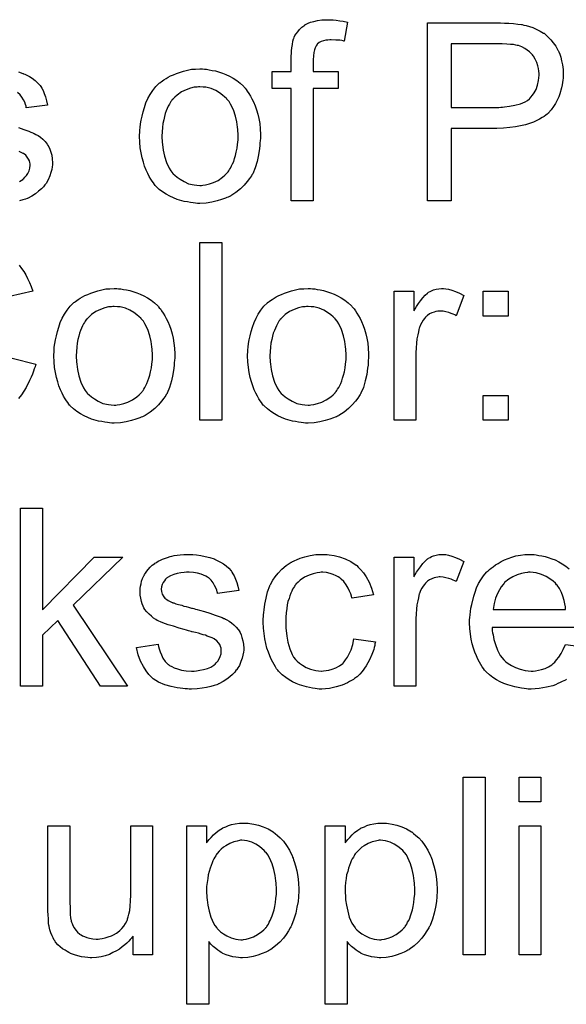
# Model space of a CAD drawing. Extents: x -1.5 to 9, y -3 to 5.
# Tile 304 of 368: x 5.056 to 5.302, y 1.564 to 2.008. Entities that reach past the tile are written whole.
import ezdxf

# ---------------------------------------------------------------- set-up
doc = ezdxf.new("R2010")
doc.units = 0
doc.layers.add('qfn16-30-34-a_mechanical_19', color=1, linetype='CONTINUOUS')

msp = doc.modelspace()

# ---------------------------------------------------------------- linework, layer by layer
at = {"layer": 'qfn16-30-34-a_mechanical_19', "color": 1}
for points in [[(5.196735, 2.007462), (5.198124, 2.007346), (5.199743, 2.007115), (5.201363, 2.006883), (5.203215, 2.006536), (5.20171, 1.997974), (5.201595, 1.997974), (5.201248, 1.99809), (5.200669, 1.998206), (5.199859, 1.998322), (5.198934, 1.998322), (5.198008, 1.998437), (5.195925, 1.998553), (5.195231, 1.998553), (5.194421, 1.998437), (5.193496, 1.998322), (5.192454, 1.99809), (5.191413, 1.997743), (5.190488, 1.99728), (5.189678, 1.996586), (5.189562, 1.99647), (5.189446, 1.996239), (5.189099, 1.995776), (5.188752, 1.994966), (5.188405, 1.994041), (5.188173, 1.992884), (5.187942, 1.99138), (5.187826, 1.989528), (5.187826, 1.984206), (5.199049, 1.984206), (5.199049, 1.97657), (5.187826, 1.97657), (5.187826, 1.926125), (5.177992, 1.926125), (5.177992, 1.97657), (5.169314, 1.97657), (5.169314, 1.984206), (5.177992, 1.984206), (5.177992, 1.990338), (5.177992, 1.990454), (5.177992, 1.99057), (5.177992, 1.991264), (5.178108, 1.992305), (5.178108, 1.993578), (5.178223, 1.994966), (5.178455, 1.99647), (5.178686, 1.997859), (5.179033, 1.999016), (5.179149, 1.999131), (5.179265, 1.99971), (5.179612, 2.000404), (5.18019, 2.001214), (5.180884, 2.00214), (5.181694, 2.003181), (5.182736, 2.004222), (5.184008, 2.005148), (5.184124, 2.005264), (5.184703, 2.005495), (5.185512, 2.005958), (5.186669, 2.00642), (5.188058, 2.006768), (5.189793, 2.00723), (5.19176, 2.007462), (5.194074, 2.007578), (5.195694, 2.007578), (5.196735, 2.007462)], [(5.273792, 2.006073), (5.275758, 2.005958), (5.277841, 2.005842), (5.279808, 2.005611), (5.281543, 2.005379), (5.281775, 2.005379), (5.282585, 2.005148), (5.283626, 2.004916), (5.285014, 2.004569), (5.286519, 2.003991), (5.288138, 2.003297), (5.289874, 2.002487), (5.291378, 2.001561), (5.291609, 2.001445), (5.292072, 2.001098), (5.292766, 2.000404), (5.293692, 1.999594), (5.294733, 1.998553), (5.295775, 1.997165), (5.296931, 1.99566), (5.297857, 1.993925), (5.297973, 1.993694), (5.298204, 1.993115), (5.298667, 1.992074), (5.29913, 1.990685), (5.299477, 1.989065), (5.29994, 1.987214), (5.300171, 1.985132), (5.300287, 1.982933), (5.300287, 1.982818), (5.300287, 1.982471), (5.300287, 1.982008), (5.300171, 1.981198), (5.300055, 1.980388), (5.29994, 1.979347), (5.299708, 1.97819), (5.299477, 1.976917), (5.298667, 1.974256), (5.298204, 1.972868), (5.29751, 1.971363), (5.2967, 1.969859), (5.29589, 1.968471), (5.294849, 1.967082), (5.293692, 1.965694), (5.293576, 1.965578), (5.293345, 1.965347), (5.292998, 1.965), (5.292419, 1.964653), (5.291725, 1.964074), (5.290799, 1.963496), (5.289642, 1.962802), (5.28837, 1.962223), (5.286866, 1.961529), (5.28513, 1.960835), (5.283279, 1.960256), (5.281081, 1.959793), (5.278767, 1.959331), (5.276221, 1.958984), (5.273329, 1.958752), (5.27032, 1.958636), (5.249842, 1.958636), (5.249842, 1.926125), (5.239197, 1.926125), (5.239197, 2.006189), (5.272056, 2.006189), (5.273792, 2.006073)], [(5.27275, 1.996702), (5.249842, 1.996702), (5.249842, 1.968124), (5.271362, 1.968124), (5.272172, 1.968239), (5.272982, 1.968239), (5.273907, 1.968355), (5.276105, 1.968587), (5.278535, 1.969049), (5.280965, 1.969744), (5.283163, 1.970669), (5.284204, 1.971248), (5.285014, 1.971942), (5.285246, 1.972173), (5.285709, 1.972636), (5.286403, 1.973562), (5.287213, 1.974719), (5.288023, 1.976223), (5.288717, 1.978074), (5.28918, 1.980157), (5.289411, 1.982586), (5.289411, 1.982702), (5.289411, 1.982818), (5.289411, 1.983396), (5.289295, 1.984438), (5.289064, 1.985594), (5.288833, 1.986867), (5.28837, 1.988371), (5.287676, 1.98976), (5.286866, 1.991148), (5.28675, 1.991264), (5.286403, 1.991727), (5.285824, 1.992305), (5.28513, 1.993115), (5.284089, 1.993925), (5.282932, 1.994619), (5.281659, 1.995313), (5.280155, 1.995892), (5.280039, 1.995892), (5.279577, 1.996007), (5.278882, 1.996123), (5.277957, 1.996355), (5.276568, 1.99647), (5.274833, 1.996586), (5.27275, 1.996702)], [(5.138885, 1.985363), (5.139927, 1.985247), (5.141084, 1.985016), (5.142356, 1.984785), (5.14386, 1.984553), (5.146984, 1.983512), (5.148604, 1.982933), (5.150224, 1.982123), (5.151844, 1.981314), (5.153463, 1.980157), (5.154968, 1.979), (5.156472, 1.977611), (5.156587, 1.977495), (5.156819, 1.977264), (5.157166, 1.976801), (5.157629, 1.976223), (5.158207, 1.975413), (5.158901, 1.974372), (5.159596, 1.973215), (5.16029, 1.971942), (5.160984, 1.970553), (5.161678, 1.968818), (5.162372, 1.967082), (5.162951, 1.965116), (5.163414, 1.963033), (5.163761, 1.960835), (5.163992, 1.958521), (5.164108, 1.955975), (5.164108, 1.95586), (5.164108, 1.955513), (5.164108, 1.954934), (5.164108, 1.954124), (5.163992, 1.953198), (5.163877, 1.952042), (5.163877, 1.950884), (5.163645, 1.949612), (5.163298, 1.946719), (5.162604, 1.943827), (5.161794, 1.940934), (5.160637, 1.938273), (5.160637, 1.938158), (5.160521, 1.938042), (5.16029, 1.937695), (5.160058, 1.937232), (5.159248, 1.936075), (5.158207, 1.934687), (5.156819, 1.933067), (5.155083, 1.931447), (5.153116, 1.929827), (5.150802, 1.928323), (5.150687, 1.928323), (5.150571, 1.928207), (5.150224, 1.927976), (5.149645, 1.927745), (5.149067, 1.927513), (5.148373, 1.927282), (5.146637, 1.926588), (5.14467, 1.926009), (5.142241, 1.92543), (5.139695, 1.924968), (5.136918, 1.924852), (5.135761, 1.924852), (5.134836, 1.924968), (5.133794, 1.925083), (5.132637, 1.925315), (5.131249, 1.925546), (5.129861, 1.925778), (5.126737, 1.926703), (5.125001, 1.927397), (5.123382, 1.928092), (5.121762, 1.929017), (5.120142, 1.930059), (5.118638, 1.931216), (5.117134, 1.932604), (5.117018, 1.93272), (5.116787, 1.932951), (5.11644, 1.933414), (5.115977, 1.934108), (5.115398, 1.934918), (5.11482, 1.935843), (5.114126, 1.937001), (5.113431, 1.938389), (5.112737, 1.939893), (5.112043, 1.941629), (5.111464, 1.94348), (5.110886, 1.945447), (5.110423, 1.947645), (5.110076, 1.949959), (5.109845, 1.952504), (5.109729, 1.955165), (5.109729, 1.955397), (5.109729, 1.95586), (5.109845, 1.956669), (5.109845, 1.957826), (5.10996, 1.959099), (5.110192, 1.960719), (5.110423, 1.962339), (5.110886, 1.96419), (5.111349, 1.966041), (5.111927, 1.968008), (5.112621, 1.970091), (5.113547, 1.972058), (5.114473, 1.973909), (5.115745, 1.97576), (5.117018, 1.977495), (5.118638, 1.979), (5.118753, 1.979115), (5.118985, 1.979231), (5.119448, 1.979578), (5.120026, 1.980041), (5.12072, 1.980504), (5.121646, 1.981082), (5.122572, 1.981661), (5.123729, 1.982239), (5.125001, 1.982818), (5.12639, 1.983396), (5.129514, 1.984438), (5.1331, 1.985247), (5.134952, 1.985363), (5.136918, 1.985479), (5.138075, 1.985479), (5.138885, 1.985363)], [(5.05535, 1.98409), (5.057317, 1.983396), (5.057432, 1.983396), (5.057548, 1.98328), (5.058127, 1.983049), (5.059052, 1.982586), (5.060209, 1.982008), (5.061482, 1.981198), (5.062755, 1.980272), (5.063912, 1.979231), (5.064953, 1.978074), (5.065069, 1.977958), (5.0653, 1.977495), (5.065763, 1.976686), (5.066341, 1.97576), (5.06692, 1.974371), (5.067498, 1.972867), (5.067961, 1.971132), (5.068424, 1.969165), (5.058821, 1.967892), (5.058821, 1.968124), (5.058705, 1.968586), (5.058474, 1.969396), (5.058127, 1.970438), (5.057548, 1.971479), (5.056854, 1.972636), (5.056044, 1.973793), (5.054887, 1.974834)], [(5.136918, 1.97738), (5.136224, 1.97738), (5.135646, 1.977264), (5.134373, 1.977148), (5.132637, 1.976686), (5.130671, 1.975991), (5.128588, 1.975066), (5.126621, 1.973677), (5.12558, 1.972752), (5.124654, 1.971826), (5.124654, 1.97171), (5.124423, 1.971595), (5.124191, 1.971248), (5.123844, 1.970785), (5.123497, 1.970206), (5.12315, 1.969512), (5.122687, 1.968587), (5.122225, 1.967661), (5.121762, 1.966504), (5.121299, 1.965347), (5.120952, 1.963959), (5.120605, 1.962455), (5.120258, 1.960835), (5.120026, 1.959099), (5.11991, 1.957132), (5.119795, 1.955165), (5.119795, 1.95505), (5.119795, 1.954703), (5.119795, 1.954124), (5.11991, 1.953314), (5.11991, 1.952389), (5.120026, 1.951347), (5.120373, 1.948918), (5.120952, 1.946141), (5.121877, 1.943364), (5.123034, 1.940703), (5.123844, 1.939546), (5.124654, 1.938389), (5.12477, 1.938389), (5.124886, 1.938158), (5.12558, 1.937579), (5.126621, 1.936653), (5.12801, 1.935728), (5.129745, 1.934687), (5.131828, 1.933761), (5.134257, 1.933182), (5.13553, 1.933067), (5.136918, 1.932951), (5.137613, 1.932951), (5.138191, 1.933067), (5.139464, 1.933298), (5.141199, 1.933645), (5.143051, 1.934339), (5.145133, 1.935265), (5.1471, 1.936653), (5.148141, 1.937579), (5.149067, 1.938505), (5.149183, 1.93862), (5.149298, 1.938736), (5.14953, 1.939083), (5.149877, 1.939546), (5.150224, 1.940124), (5.150687, 1.940819), (5.15115, 1.941744), (5.151612, 1.94267), (5.152075, 1.943827), (5.152422, 1.9451), (5.152885, 1.946488), (5.153232, 1.947992), (5.153579, 1.949727), (5.153811, 1.951463), (5.154042, 1.95343), (5.154042, 1.955513), (5.154042, 1.955628), (5.154042, 1.955975), (5.154042, 1.956554), (5.153926, 1.957248), (5.153926, 1.958174), (5.153811, 1.959215), (5.153463, 1.961645), (5.152885, 1.96419), (5.151959, 1.966967), (5.150687, 1.969512), (5.149993, 1.970785), (5.149067, 1.971826), (5.149067, 1.971942), (5.148836, 1.972058), (5.148141, 1.972752), (5.1471, 1.973562), (5.145712, 1.974603), (5.143976, 1.975644), (5.141894, 1.97657), (5.139579, 1.977148), (5.138307, 1.977264), (5.136918, 1.97738)], [(5.05535, 1.958983), (5.05778, 1.958174), (5.059978, 1.957364), (5.060904, 1.957016), (5.061713, 1.956669), (5.061945, 1.956554), (5.062408, 1.956322), (5.063102, 1.955975), (5.064143, 1.955397), (5.065184, 1.954703), (5.066226, 1.953777), (5.067267, 1.952736), (5.068193, 1.951579), (5.068308, 1.951463), (5.06854, 1.951), (5.069002, 1.950306), (5.069465, 1.949265), (5.069812, 1.947992), (5.070275, 1.946603), (5.070507, 1.944984), (5.070622, 1.943132), (5.070622, 1.942901), (5.070622, 1.942323), (5.070507, 1.941397), (5.070275, 1.940124), (5.069928, 1.938736), (5.06935, 1.937232), (5.068655, 1.935496), (5.06773, 1.933877), (5.067614, 1.933645), (5.067151, 1.933182), (5.066573, 1.932372), (5.065647, 1.931447), (5.064374, 1.930406), (5.062986, 1.929248), (5.061366, 1.928207), (5.059399, 1.927166), (5.059284, 1.927166), (5.059168, 1.92705), (5.058474, 1.926819), (5.057317, 1.926472), (5.055813, 1.926009)], [(5.055813, 1.934686), (5.057201, 1.935612), (5.057317, 1.935728), (5.05778, 1.936075), (5.058242, 1.936653), (5.058937, 1.937463), (5.059515, 1.938389), (5.060094, 1.939546), (5.060441, 1.940703), (5.060556, 1.942091), (5.060556, 1.942207), (5.060556, 1.94267), (5.060441, 1.943248), (5.060209, 1.944058), (5.059862, 1.944868), (5.059284, 1.945678), (5.05859, 1.946603), (5.057548, 1.947298), (5.057432, 1.947413), (5.057085, 1.947529), (5.056507, 1.947876), (5.055581, 1.948223)], [(5.146753, 1.827271), (5.136918, 1.827271), (5.136918, 1.907335), (5.146753, 1.907335), (5.146753, 1.827271)], [(5.055697, 1.897038), (5.056623, 1.895649), (5.057664, 1.894261), (5.05859, 1.892757), (5.059399, 1.891021), (5.060325, 1.889286), (5.061019, 1.887435), (5.061713, 1.885352), (5.0513, 1.882922)], [(5.100357, 1.886509), (5.101399, 1.886393), (5.102556, 1.886162), (5.103828, 1.88593), (5.105332, 1.885699), (5.108456, 1.884658), (5.110076, 1.884079), (5.111696, 1.883269), (5.113316, 1.882459), (5.114935, 1.881303), (5.11644, 1.880146), (5.117944, 1.878757), (5.118059, 1.878641), (5.118291, 1.87841), (5.118638, 1.877947), (5.119101, 1.877369), (5.119679, 1.876559), (5.120373, 1.875517), (5.121068, 1.874361), (5.121762, 1.873088), (5.122456, 1.871699), (5.12315, 1.869964), (5.123844, 1.868228), (5.124423, 1.866262), (5.124886, 1.864179), (5.125233, 1.861981), (5.125464, 1.859667), (5.12558, 1.857121), (5.12558, 1.857005), (5.12558, 1.856658), (5.12558, 1.85608), (5.12558, 1.85527), (5.125464, 1.854344), (5.125348, 1.853187), (5.125348, 1.85203), (5.125117, 1.850758), (5.12477, 1.847865), (5.124076, 1.844973), (5.123266, 1.84208), (5.122109, 1.839419), (5.122109, 1.839303), (5.121993, 1.839188), (5.121762, 1.838841), (5.12153, 1.838378), (5.12072, 1.837221), (5.119679, 1.835832), (5.118291, 1.834213), (5.116555, 1.832593), (5.114588, 1.830973), (5.112274, 1.829469), (5.112159, 1.829469), (5.112043, 1.829353), (5.111696, 1.829122), (5.111117, 1.82889), (5.110539, 1.828659), (5.109845, 1.828428), (5.108109, 1.827733), (5.106142, 1.827155), (5.103712, 1.826576), (5.101167, 1.826114), (5.09839, 1.825998), (5.097233, 1.825998), (5.096308, 1.826114), (5.095266, 1.826229), (5.094109, 1.826461), (5.092721, 1.826692), (5.091333, 1.826924), (5.088209, 1.827849), (5.086473, 1.828543), (5.084853, 1.829237), (5.083234, 1.830163), (5.081614, 1.831204), (5.08011, 1.832361), (5.078606, 1.83375), (5.07849, 1.833865), (5.078258, 1.834097), (5.077911, 1.83456), (5.077449, 1.835254), (5.07687, 1.836064), (5.076292, 1.836989), (5.075597, 1.838146), (5.074903, 1.839535), (5.074209, 1.841039), (5.073515, 1.842774), (5.072936, 1.844626), (5.072358, 1.846592), (5.071895, 1.848791), (5.071548, 1.851105), (5.071316, 1.85365), (5.071201, 1.856311), (5.071201, 1.856543), (5.071201, 1.857005), (5.071316, 1.857815), (5.071316, 1.858972), (5.071432, 1.860245), (5.071664, 1.861865), (5.071895, 1.863485), (5.072358, 1.865336), (5.072821, 1.867187), (5.073399, 1.869154), (5.074093, 1.871236), (5.075019, 1.873203), (5.075944, 1.875055), (5.077217, 1.876906), (5.07849, 1.878641), (5.08011, 1.880145), (5.080225, 1.880261), (5.080457, 1.880377), (5.08092, 1.880724), (5.081498, 1.881187), (5.082192, 1.881649), (5.083118, 1.882228), (5.084043, 1.882806), (5.0852, 1.883385), (5.086473, 1.883964), (5.087862, 1.884542), (5.090985, 1.885583), (5.094572, 1.886393), (5.096423, 1.886509), (5.09839, 1.886625), (5.099547, 1.886625), (5.100357, 1.886509)], [(5.187479, 1.886509), (5.188521, 1.886393), (5.189678, 1.886162), (5.19095, 1.88593), (5.192454, 1.885699), (5.195578, 1.884658), (5.197198, 1.884079), (5.198818, 1.883269), (5.200438, 1.882459), (5.202057, 1.881303), (5.203562, 1.880146), (5.205066, 1.878757), (5.205181, 1.878641), (5.205413, 1.87841), (5.20576, 1.877947), (5.206223, 1.877369), (5.206801, 1.876559), (5.207495, 1.875517), (5.20819, 1.874361), (5.208884, 1.873088), (5.209578, 1.871699), (5.210272, 1.869964), (5.210966, 1.868228), (5.211545, 1.866262), (5.212008, 1.864179), (5.212355, 1.861981), (5.212586, 1.859667), (5.212702, 1.857121), (5.212702, 1.857005), (5.212702, 1.856658), (5.212702, 1.85608), (5.212702, 1.85527), (5.212586, 1.854344), (5.212471, 1.853187), (5.212471, 1.85203), (5.212239, 1.850758), (5.211892, 1.847865), (5.211198, 1.844973), (5.210388, 1.84208), (5.209231, 1.839419), (5.209231, 1.839303), (5.209115, 1.839188), (5.208884, 1.838841), (5.208652, 1.838378), (5.207842, 1.837221), (5.206801, 1.835832), (5.205413, 1.834213), (5.203677, 1.832593), (5.20171, 1.830973), (5.199396, 1.829469), (5.199281, 1.829469), (5.199165, 1.829353), (5.198818, 1.829122), (5.198239, 1.82889), (5.197661, 1.828659), (5.196967, 1.828428), (5.195231, 1.827733), (5.193264, 1.827155), (5.190835, 1.826576), (5.188289, 1.826114), (5.185512, 1.825998), (5.184355, 1.825998), (5.18343, 1.826114), (5.182389, 1.826229), (5.181231, 1.826461), (5.179843, 1.826692), (5.178455, 1.826924), (5.175331, 1.827849), (5.173595, 1.828543), (5.171975, 1.829237), (5.170356, 1.830163), (5.168736, 1.831204), (5.167232, 1.832361), (5.165728, 1.83375), (5.165612, 1.833866), (5.165381, 1.834097), (5.165033, 1.83456), (5.164571, 1.835254), (5.163992, 1.836064), (5.163414, 1.836989), (5.16272, 1.838146), (5.162025, 1.839535), (5.161331, 1.841039), (5.160637, 1.842774), (5.160058, 1.844626), (5.15948, 1.846592), (5.159017, 1.848791), (5.15867, 1.851105), (5.158439, 1.85365), (5.158323, 1.856311), (5.158323, 1.856543), (5.158323, 1.857005), (5.158439, 1.857815), (5.158439, 1.858972), (5.158554, 1.860245), (5.158786, 1.861865), (5.159017, 1.863485), (5.15948, 1.865336), (5.159943, 1.867187), (5.160521, 1.869154), (5.161215, 1.871237), (5.162141, 1.873204), (5.163067, 1.875055), (5.164339, 1.876906), (5.165612, 1.878641), (5.167232, 1.880146), (5.167347, 1.880261), (5.167579, 1.880377), (5.168042, 1.880724), (5.16862, 1.881187), (5.169314, 1.88165), (5.17024, 1.882228), (5.171166, 1.882807), (5.172323, 1.883385), (5.173595, 1.883964), (5.174984, 1.884542), (5.178108, 1.885583), (5.181694, 1.886393), (5.183546, 1.886509), (5.185512, 1.886625), (5.186669, 1.886625), (5.187479, 1.886509)], [(5.247412, 1.886509), (5.248685, 1.886278), (5.250189, 1.885815), (5.251809, 1.885236), (5.25366, 1.884426), (5.255627, 1.883385), (5.25204, 1.874361), (5.251924, 1.874476), (5.251461, 1.874708), (5.250767, 1.875055), (5.249842, 1.875402), (5.2488, 1.875749), (5.247528, 1.876096), (5.246255, 1.876327), (5.244982, 1.876443), (5.244404, 1.876443), (5.243825, 1.876327), (5.243015, 1.876212), (5.242205, 1.87598), (5.241164, 1.875633), (5.240123, 1.87517), (5.239197, 1.874476), (5.239082, 1.874361), (5.238734, 1.874129), (5.238387, 1.873666), (5.237809, 1.873088), (5.23723, 1.872278), (5.236652, 1.871352), (5.236073, 1.870311), (5.23561, 1.869038), (5.235495, 1.868807), (5.235379, 1.868113), (5.235148, 1.867071), (5.234801, 1.865683), (5.234453, 1.863947), (5.234222, 1.861981), (5.234106, 1.859898), (5.233991, 1.857584), (5.233991, 1.827271), (5.224156, 1.827271), (5.224156, 1.885352), (5.233065, 1.885352), (5.233065, 1.876559), (5.233181, 1.876675), (5.233644, 1.877484), (5.234222, 1.878526), (5.235148, 1.879798), (5.236073, 1.881071), (5.237115, 1.882459), (5.238156, 1.883617), (5.239197, 1.884542), (5.239313, 1.884658), (5.23966, 1.884889), (5.240354, 1.885236), (5.241048, 1.885583), (5.241974, 1.88593), (5.243131, 1.886278), (5.244288, 1.886509), (5.245561, 1.886625), (5.246371, 1.886625), (5.247412, 1.886509)], [(5.275411, 1.874129), (5.264188, 1.874129), (5.264188, 1.885352), (5.275411, 1.885352), (5.275411, 1.874129)], [(5.09839, 1.878526), (5.097696, 1.878526), (5.097118, 1.87841), (5.095845, 1.878294), (5.094109, 1.877832), (5.092142, 1.877137), (5.09006, 1.876212), (5.088093, 1.874823), (5.087052, 1.873898), (5.086126, 1.872972), (5.086126, 1.872856), (5.085895, 1.872741), (5.085663, 1.872393), (5.085316, 1.871931), (5.084969, 1.871352), (5.084622, 1.870658), (5.084159, 1.869732), (5.083696, 1.868807), (5.083234, 1.86765), (5.082771, 1.866493), (5.082424, 1.865104), (5.082077, 1.8636), (5.08173, 1.86198), (5.081498, 1.860245), (5.081382, 1.858278), (5.081267, 1.856311), (5.081267, 1.856196), (5.081267, 1.855848), (5.081267, 1.85527), (5.081382, 1.85446), (5.081382, 1.853534), (5.081498, 1.852493), (5.081845, 1.850063), (5.082424, 1.847287), (5.083349, 1.84451), (5.084506, 1.841849), (5.085316, 1.840692), (5.086126, 1.839535), (5.086242, 1.839535), (5.086358, 1.839303), (5.087052, 1.838725), (5.088093, 1.837799), (5.089481, 1.836874), (5.091217, 1.835832), (5.0933, 1.834907), (5.095729, 1.834328), (5.097002, 1.834213), (5.09839, 1.834097), (5.099084, 1.834097), (5.099663, 1.834213), (5.100936, 1.834444), (5.102671, 1.834791), (5.104522, 1.835485), (5.106605, 1.836411), (5.108572, 1.837799), (5.109613, 1.838725), (5.110539, 1.83965), (5.110654, 1.839766), (5.11077, 1.839882), (5.111002, 1.840229), (5.111349, 1.840692), (5.111696, 1.84127), (5.112159, 1.841965), (5.112621, 1.84289), (5.113084, 1.843816), (5.113547, 1.844973), (5.113894, 1.846245), (5.114357, 1.847634), (5.114704, 1.849138), (5.115051, 1.850873), (5.115283, 1.852609), (5.115514, 1.854576), (5.115514, 1.856658), (5.115514, 1.856774), (5.115514, 1.857121), (5.115514, 1.8577), (5.115398, 1.858394), (5.115398, 1.85932), (5.115283, 1.860361), (5.114935, 1.862791), (5.114357, 1.865336), (5.113431, 1.868113), (5.112159, 1.870658), (5.111464, 1.871931), (5.110539, 1.872972), (5.110539, 1.873088), (5.110307, 1.873204), (5.109613, 1.873898), (5.108572, 1.874708), (5.107184, 1.875749), (5.105448, 1.87679), (5.103365, 1.877716), (5.101051, 1.878294), (5.099779, 1.87841), (5.09839, 1.878526)], [(5.185512, 1.878526), (5.184818, 1.878526), (5.18424, 1.87841), (5.182967, 1.878294), (5.181231, 1.877832), (5.179265, 1.877137), (5.177182, 1.876212), (5.175215, 1.874823), (5.174174, 1.873898), (5.173248, 1.872972), (5.173248, 1.872856), (5.173017, 1.872741), (5.172785, 1.872394), (5.172438, 1.871931), (5.172091, 1.871352), (5.171744, 1.870658), (5.171281, 1.869733), (5.170819, 1.868807), (5.170356, 1.86765), (5.169893, 1.866493), (5.169546, 1.865104), (5.169199, 1.8636), (5.168852, 1.861981), (5.16862, 1.860245), (5.168505, 1.858278), (5.168389, 1.856311), (5.168389, 1.856196), (5.168389, 1.855849), (5.168389, 1.85527), (5.168505, 1.85446), (5.168505, 1.853534), (5.16862, 1.852493), (5.168967, 1.850063), (5.169546, 1.847287), (5.170471, 1.84451), (5.171628, 1.841849), (5.172438, 1.840692), (5.173248, 1.839535), (5.173364, 1.839535), (5.17348, 1.839303), (5.174174, 1.838725), (5.175215, 1.837799), (5.176604, 1.836874), (5.178339, 1.835832), (5.180422, 1.834907), (5.182851, 1.834328), (5.184124, 1.834213), (5.185512, 1.834097), (5.186207, 1.834097), (5.186785, 1.834213), (5.188058, 1.834444), (5.189793, 1.834791), (5.191645, 1.835485), (5.193727, 1.836411), (5.195694, 1.837799), (5.196735, 1.838725), (5.197661, 1.83965), (5.197777, 1.839766), (5.197892, 1.839882), (5.198124, 1.840229), (5.198471, 1.840692), (5.198818, 1.84127), (5.199281, 1.841965), (5.199743, 1.84289), (5.200206, 1.843816), (5.200669, 1.844973), (5.201016, 1.846245), (5.201479, 1.847634), (5.201826, 1.849138), (5.202173, 1.850873), (5.202405, 1.852609), (5.202636, 1.854576), (5.202636, 1.856658), (5.202636, 1.856774), (5.202636, 1.857121), (5.202636, 1.8577), (5.20252, 1.858394), (5.20252, 1.85932), (5.202405, 1.860361), (5.202057, 1.862791), (5.201479, 1.865336), (5.200553, 1.868113), (5.199281, 1.870658), (5.198587, 1.871931), (5.197661, 1.872972), (5.197661, 1.873088), (5.19743, 1.873204), (5.196735, 1.873898), (5.195694, 1.874708), (5.194306, 1.875749), (5.19257, 1.87679), (5.190488, 1.877716), (5.188173, 1.878294), (5.186901, 1.87841), (5.185512, 1.878526)], [(5.052457, 1.85527), (5.063102, 1.852609), (5.063102, 1.852493), (5.062986, 1.85203), (5.062755, 1.851336), (5.062408, 1.85041), (5.06206, 1.849369), (5.061598, 1.848097), (5.061019, 1.846708), (5.060325, 1.845204), (5.058705, 1.841964), (5.056623, 1.838725), (5.05535, 1.837105)], [(5.275411, 1.827271), (5.264188, 1.827271), (5.264188, 1.838494), (5.275411, 1.838494), (5.275411, 1.827271)], [(5.06611, 1.741953), (5.089366, 1.765672), (5.102208, 1.765672), (5.079878, 1.744036), (5.104407, 1.707591), (5.092258, 1.707591), (5.072936, 1.73721), (5.06611, 1.730615), (5.06611, 1.70759), (5.056275, 1.70759), (5.056275, 1.787655), (5.06611, 1.787655), (5.06611, 1.741953)], [(5.133679, 1.766829), (5.135414, 1.766713), (5.137266, 1.766482), (5.139232, 1.766019), (5.141315, 1.765556), (5.143282, 1.764862), (5.143398, 1.764862), (5.143513, 1.764746), (5.144092, 1.764515), (5.145017, 1.764052), (5.146174, 1.763474), (5.147447, 1.762664), (5.14872, 1.761738), (5.149877, 1.760697), (5.150918, 1.75954), (5.151034, 1.759424), (5.151265, 1.758961), (5.151728, 1.758151), (5.152306, 1.757226), (5.152885, 1.755837), (5.153463, 1.754333), (5.153926, 1.752598), (5.154389, 1.750631), (5.144786, 1.749358), (5.144786, 1.74959), (5.14467, 1.750052), (5.144439, 1.750862), (5.144092, 1.751904), (5.143513, 1.752945), (5.142819, 1.754102), (5.142009, 1.755259), (5.140852, 1.7563), (5.140736, 1.756416), (5.140274, 1.756647), (5.139579, 1.75711), (5.138538, 1.757573), (5.137381, 1.758036), (5.135877, 1.758498), (5.134026, 1.75873), (5.132059, 1.758846), (5.130902, 1.758846), (5.129745, 1.75873), (5.128241, 1.758614), (5.126737, 1.758267), (5.125117, 1.75792), (5.123613, 1.757341), (5.12234, 1.756532), (5.122225, 1.756416), (5.121877, 1.756185), (5.121415, 1.755722), (5.120952, 1.755027), (5.120373, 1.754333), (5.11991, 1.753408), (5.119563, 1.752366), (5.119448, 1.751325), (5.119448, 1.751209), (5.119448, 1.750978), (5.119563, 1.750631), (5.119563, 1.750168), (5.11991, 1.749011), (5.120605, 1.747854), (5.12072, 1.747738), (5.120836, 1.747623), (5.121068, 1.747276), (5.12153, 1.746928), (5.121993, 1.746581), (5.122687, 1.746119), (5.123497, 1.745772), (5.124423, 1.745309), (5.124538, 1.745309), (5.12477, 1.745193), (5.125233, 1.745077), (5.126043, 1.74473), (5.1272, 1.744383), (5.128704, 1.744036), (5.129629, 1.743689), (5.130671, 1.743457), (5.131828, 1.74311), (5.1331, 1.742763), (5.133216, 1.742763), (5.133563, 1.742648), (5.134142, 1.742532), (5.134836, 1.742301), (5.135646, 1.742069), (5.136687, 1.741838), (5.138885, 1.741143), (5.141315, 1.740449), (5.143745, 1.739639), (5.145943, 1.73883), (5.146869, 1.738482), (5.147678, 1.738135), (5.14791, 1.73802), (5.148373, 1.737788), (5.149067, 1.737441), (5.150108, 1.736863), (5.15115, 1.736168), (5.152191, 1.735243), (5.153232, 1.734201), (5.154158, 1.733044), (5.154273, 1.732929), (5.154505, 1.732466), (5.154968, 1.731772), (5.15543, 1.73073), (5.155778, 1.729458), (5.15624, 1.728069), (5.156472, 1.72645), (5.156587, 1.724598), (5.156587, 1.724367), (5.156587, 1.723789), (5.156472, 1.722863), (5.15624, 1.72159), (5.155893, 1.720202), (5.155315, 1.718698), (5.15462, 1.716962), (5.153695, 1.715342), (5.153579, 1.715111), (5.153116, 1.714648), (5.152538, 1.713838), (5.151612, 1.712913), (5.15034, 1.711871), (5.148951, 1.710714), (5.147331, 1.709673), (5.145364, 1.708632), (5.145249, 1.708632), (5.145133, 1.708516), (5.144439, 1.708285), (5.143282, 1.707938), (5.141778, 1.707475), (5.139927, 1.707012), (5.137844, 1.706665), (5.135646, 1.706434), (5.1331, 1.706318), (5.132059, 1.706318), (5.131249, 1.706434), (5.130324, 1.706434), (5.129167, 1.706549), (5.12801, 1.706665), (5.126737, 1.706896), (5.12396, 1.707475), (5.121068, 1.708285), (5.118291, 1.709442), (5.117018, 1.710136), (5.115861, 1.710946), (5.115745, 1.711062), (5.11563, 1.711177), (5.114935, 1.711871), (5.113894, 1.712913), (5.112737, 1.714533), (5.111464, 1.716499), (5.110192, 1.718813), (5.10915, 1.721706), (5.108341, 1.724946), (5.118059, 1.72645), (5.118059, 1.726334), (5.118059, 1.726218), (5.118291, 1.725524), (5.118522, 1.724367), (5.118985, 1.723094), (5.119563, 1.721706), (5.120258, 1.720202), (5.121299, 1.718698), (5.122572, 1.717425), (5.122803, 1.717309), (5.123266, 1.716962), (5.124191, 1.716499), (5.125348, 1.715921), (5.126852, 1.715342), (5.128588, 1.71488), (5.130671, 1.714533), (5.1331, 1.714417), (5.134257, 1.714417), (5.135414, 1.714533), (5.136918, 1.714764), (5.138538, 1.715111), (5.140274, 1.715574), (5.141778, 1.716152), (5.143166, 1.717078), (5.143282, 1.717194), (5.143745, 1.717541), (5.144208, 1.718119), (5.144902, 1.718929), (5.14548, 1.719855), (5.146059, 1.721012), (5.146406, 1.722169), (5.146521, 1.723557), (5.146521, 1.723673), (5.146521, 1.724136), (5.146406, 1.724714), (5.146174, 1.725524), (5.145827, 1.726334), (5.145249, 1.727144), (5.144555, 1.728069), (5.143513, 1.728764), (5.143398, 1.728879), (5.143051, 1.728995), (5.142472, 1.729342), (5.141546, 1.729689), (5.140158, 1.730152), (5.139348, 1.730499), (5.138422, 1.73073), (5.137381, 1.731078), (5.136224, 1.731425), (5.134952, 1.731772), (5.133447, 1.732119), (5.133332, 1.732119), (5.132985, 1.732235), (5.132406, 1.73235), (5.131712, 1.732582), (5.130786, 1.732813), (5.129745, 1.73316), (5.127547, 1.733739), (5.125001, 1.734549), (5.122572, 1.735243), (5.120258, 1.736053), (5.119216, 1.736515), (5.118406, 1.736863), (5.118175, 1.736978), (5.117712, 1.73721), (5.117018, 1.737672), (5.116092, 1.738251), (5.115051, 1.739061), (5.11401, 1.739986), (5.112968, 1.741028), (5.112043, 1.742301), (5.111927, 1.742416), (5.111696, 1.742879), (5.111349, 1.743689), (5.111002, 1.744614), (5.110654, 1.745772), (5.110307, 1.74716), (5.110076, 1.748548), (5.10996, 1.750168), (5.10996, 1.750399), (5.10996, 1.750862), (5.110076, 1.751556), (5.110192, 1.752598), (5.110423, 1.753639), (5.110654, 1.754912), (5.111117, 1.756069), (5.111696, 1.757341), (5.111811, 1.757457), (5.112043, 1.75792), (5.11239, 1.758498), (5.112968, 1.759308), (5.113663, 1.760118), (5.114473, 1.76116), (5.115398, 1.762085), (5.116555, 1.762895), (5.116671, 1.763011), (5.117018, 1.763127), (5.117481, 1.763474), (5.118175, 1.763821), (5.119101, 1.764284), (5.120142, 1.764746), (5.121415, 1.765209), (5.122803, 1.765672), (5.123034, 1.765788), (5.123497, 1.765903), (5.124307, 1.766135), (5.125348, 1.766366), (5.126621, 1.766598), (5.12801, 1.766713), (5.129629, 1.766945), (5.132406, 1.766945), (5.133679, 1.766829)], [(5.19338, 1.766829), (5.194074, 1.766829), (5.195, 1.766713), (5.197198, 1.766366), (5.199628, 1.765788), (5.202173, 1.764862), (5.204719, 1.763705), (5.207148, 1.762085), (5.207264, 1.762085), (5.20738, 1.761854), (5.208074, 1.76116), (5.209115, 1.760118), (5.210388, 1.758614), (5.211661, 1.756763), (5.212933, 1.754449), (5.21409, 1.751788), (5.2149, 1.748664), (5.205297, 1.74716), (5.205297, 1.747276), (5.205181, 1.747391), (5.205066, 1.748085), (5.204719, 1.749127), (5.20414, 1.750399), (5.203562, 1.751788), (5.202636, 1.753292), (5.201595, 1.75468), (5.200438, 1.755837), (5.200322, 1.755953), (5.199859, 1.7563), (5.199049, 1.756763), (5.198124, 1.757341), (5.196851, 1.75792), (5.195463, 1.758383), (5.193843, 1.75873), (5.192107, 1.758846), (5.191413, 1.758846), (5.190835, 1.75873), (5.189562, 1.758614), (5.187826, 1.758151), (5.185975, 1.757573), (5.183893, 1.756647), (5.181926, 1.755259), (5.181, 1.754449), (5.180074, 1.753523), (5.180074, 1.753408), (5.179843, 1.753292), (5.179612, 1.752945), (5.17938, 1.752482), (5.179033, 1.751904), (5.17857, 1.751209), (5.178223, 1.750399), (5.177761, 1.749474), (5.177298, 1.748317), (5.176951, 1.747044), (5.176488, 1.745656), (5.176141, 1.744152), (5.175909, 1.742532), (5.175678, 1.740681), (5.175447, 1.738714), (5.175447, 1.736631), (5.175447, 1.736515), (5.175447, 1.736168), (5.175447, 1.735474), (5.175562, 1.73478), (5.175562, 1.733739), (5.175678, 1.732697), (5.176025, 1.730152), (5.176488, 1.727375), (5.177298, 1.724483), (5.178339, 1.721937), (5.179033, 1.720665), (5.179843, 1.719623), (5.180074, 1.719392), (5.180653, 1.718813), (5.181694, 1.718004), (5.182967, 1.717078), (5.184703, 1.716037), (5.186669, 1.715227), (5.188983, 1.714648), (5.190256, 1.714533), (5.191529, 1.714417), (5.19176, 1.714417), (5.192454, 1.714533), (5.193611, 1.714648), (5.194884, 1.71488), (5.196388, 1.715227), (5.198008, 1.715921), (5.199628, 1.716731), (5.201132, 1.717888), (5.201363, 1.718004), (5.20171, 1.718582), (5.202405, 1.719392), (5.203215, 1.720665), (5.204024, 1.722169), (5.20495, 1.72402), (5.205644, 1.726334), (5.206107, 1.728879), (5.215826, 1.727607), (5.215826, 1.727491), (5.21571, 1.727144), (5.215594, 1.726681), (5.215479, 1.725987), (5.215247, 1.725061), (5.215016, 1.724136), (5.214206, 1.721822), (5.213165, 1.719392), (5.211661, 1.716731), (5.209809, 1.714185), (5.208768, 1.713028), (5.207611, 1.711871), (5.207495, 1.711756), (5.207264, 1.71164), (5.206917, 1.711409), (5.206454, 1.711062), (5.205876, 1.710599), (5.205066, 1.710136), (5.20414, 1.709673), (5.203215, 1.709095), (5.2009, 1.708053), (5.198124, 1.707243), (5.195115, 1.706549), (5.19338, 1.706434), (5.191645, 1.706318), (5.190488, 1.706318), (5.189678, 1.706434), (5.188636, 1.706549), (5.187479, 1.706781), (5.186207, 1.707012), (5.184818, 1.707243), (5.181694, 1.708169), (5.18019, 1.708863), (5.17857, 1.709557), (5.176951, 1.710483), (5.175447, 1.711524), (5.173942, 1.712681), (5.172554, 1.71407), (5.172438, 1.714185), (5.172207, 1.714417), (5.17186, 1.71488), (5.171397, 1.715458), (5.170934, 1.716268), (5.17024, 1.717309), (5.169662, 1.718466), (5.168967, 1.719739), (5.168273, 1.721243), (5.167695, 1.722979), (5.167, 1.724714), (5.166538, 1.726797), (5.166075, 1.728879), (5.165728, 1.731309), (5.165496, 1.733739), (5.165381, 1.7364), (5.165381, 1.736515), (5.165381, 1.736863), (5.165381, 1.737325), (5.165381, 1.73802), (5.165496, 1.73883), (5.165496, 1.739755), (5.165612, 1.740796), (5.165728, 1.741953), (5.166075, 1.744499), (5.166653, 1.747276), (5.167347, 1.750052), (5.168389, 1.752829), (5.168389, 1.752945), (5.168505, 1.753176), (5.168736, 1.753523), (5.168967, 1.753986), (5.169662, 1.755259), (5.170703, 1.756763), (5.172091, 1.758498), (5.173711, 1.760234), (5.175678, 1.761969), (5.177876, 1.763358), (5.177992, 1.763358), (5.178223, 1.763474), (5.17857, 1.763705), (5.179033, 1.763936), (5.179612, 1.764168), (5.180306, 1.764515), (5.182041, 1.765209), (5.184008, 1.765788), (5.186438, 1.766366), (5.188983, 1.766829), (5.19176, 1.766945), (5.192686, 1.766945), (5.19338, 1.766829)], [(5.247412, 1.766829), (5.248685, 1.766598), (5.250189, 1.766135), (5.251809, 1.765556), (5.25366, 1.764746), (5.255627, 1.763705), (5.25204, 1.75468), (5.251924, 1.754796), (5.251461, 1.755027), (5.250767, 1.755375), (5.249842, 1.755722), (5.2488, 1.756069), (5.247528, 1.756416), (5.246255, 1.756647), (5.244982, 1.756763), (5.244404, 1.756763), (5.243825, 1.756647), (5.243015, 1.756532), (5.242205, 1.7563), (5.241164, 1.755953), (5.240123, 1.75549), (5.239197, 1.754796), (5.239082, 1.75468), (5.238734, 1.754449), (5.238387, 1.753986), (5.237809, 1.753408), (5.23723, 1.752598), (5.236652, 1.751672), (5.236073, 1.750631), (5.23561, 1.749358), (5.235495, 1.749127), (5.235379, 1.748433), (5.235148, 1.747391), (5.234801, 1.746003), (5.234453, 1.744267), (5.234222, 1.742301), (5.234106, 1.740218), (5.233991, 1.737904), (5.233991, 1.707591), (5.224156, 1.707591), (5.224156, 1.765672), (5.233065, 1.765672), (5.233065, 1.756879), (5.233181, 1.756994), (5.233644, 1.757804), (5.234222, 1.758846), (5.235148, 1.760118), (5.236073, 1.761391), (5.237115, 1.762779), (5.238156, 1.763936), (5.239197, 1.764862), (5.239313, 1.764978), (5.23966, 1.765209), (5.240354, 1.765556), (5.241048, 1.765903), (5.241974, 1.76625), (5.243131, 1.766598), (5.244288, 1.766829), (5.245561, 1.766945), (5.246371, 1.766945), (5.247412, 1.766829)], [(5.301675, 1.710714), (5.301212, 1.710367), (5.300518, 1.71002), (5.299824, 1.709673), (5.298898, 1.70921), (5.297857, 1.708747), (5.2967, 1.708285), (5.295543, 1.707822), (5.292651, 1.707128), (5.289411, 1.706549), (5.285824, 1.706318), (5.284552, 1.706318), (5.283742, 1.706434), (5.2827, 1.706549), (5.281428, 1.706781), (5.280039, 1.707012), (5.278535, 1.707243), (5.275296, 1.708169), (5.27356, 1.708863), (5.27194, 1.709557), (5.270205, 1.710483), (5.268585, 1.711524), (5.267081, 1.712681), (5.265577, 1.71407), (5.265461, 1.714185), (5.26523, 1.714417), (5.264883, 1.71488), (5.26442, 1.715574), (5.263841, 1.716384), (5.263263, 1.717309), (5.262569, 1.718466), (5.261874, 1.719739), (5.26118, 1.721243), (5.260486, 1.722863), (5.259908, 1.724714), (5.259329, 1.726681), (5.258866, 1.728764), (5.258519, 1.731078), (5.258288, 1.733507), (5.258172, 1.736053), (5.258172, 1.736168), (5.258172, 1.736747), (5.258172, 1.737441), (5.258288, 1.738482), (5.258403, 1.739755), (5.258519, 1.741143), (5.258751, 1.742763), (5.259098, 1.744383), (5.260023, 1.748085), (5.260602, 1.749937), (5.261296, 1.751904), (5.262221, 1.753755), (5.263263, 1.75549), (5.26442, 1.757226), (5.265693, 1.758846), (5.265808, 1.758961), (5.26604, 1.759193), (5.266502, 1.75954), (5.267081, 1.760118), (5.267775, 1.760697), (5.268701, 1.761391), (5.269742, 1.762201), (5.271015, 1.762895), (5.272287, 1.763705), (5.273792, 1.764399), (5.275411, 1.765093), (5.277147, 1.765672), (5.278998, 1.76625), (5.280965, 1.766598), (5.283047, 1.766829), (5.285246, 1.766945), (5.286403, 1.766945), (5.287213, 1.766829)], [(5.287213, 1.766829), (5.288138, 1.766713), (5.289295, 1.766482), (5.290568, 1.76625), (5.292072, 1.765903), (5.293461, 1.765556), (5.29508, 1.764978), (5.296584, 1.764399), (5.298204, 1.763589), (5.299824, 1.762664), (5.301444, 1.761622), (5.302948, 1.76035)], [(5.285361, 1.758846), (5.284667, 1.758846), (5.284204, 1.75873), (5.282932, 1.758614), (5.281428, 1.758267), (5.279577, 1.757689), (5.27761, 1.756879), (5.275758, 1.755722), (5.273907, 1.754218), (5.273676, 1.753986), (5.273213, 1.753408), (5.272403, 1.752366), (5.271593, 1.750978), (5.270668, 1.749358), (5.269858, 1.747276), (5.269163, 1.744846), (5.268816, 1.742185), (5.301328, 1.742185), (5.301328, 1.742301), (5.301328, 1.742532), (5.301212, 1.742879), (5.301212, 1.743342), (5.300981, 1.74473), (5.300634, 1.746234), (5.300055, 1.748085), (5.299477, 1.749821), (5.298551, 1.751556), (5.29751, 1.753061), (5.29751, 1.753176), (5.297279, 1.753292), (5.2967, 1.753986), (5.295659, 1.754912), (5.29427, 1.755953), (5.292535, 1.756994), (5.290452, 1.75792), (5.288023, 1.758614), (5.28675, 1.75873), (5.285361, 1.758846)], [(5.311625, 1.734086), (5.268238, 1.734086), (5.268238, 1.73397), (5.268238, 1.733623), (5.268354, 1.73316), (5.268354, 1.732466), (5.268469, 1.731656), (5.268701, 1.73073), (5.269048, 1.728648), (5.269742, 1.726334), (5.270668, 1.723789), (5.27194, 1.721475), (5.27356, 1.719392), (5.273676, 1.719392), (5.273792, 1.71916), (5.274486, 1.718582), (5.275527, 1.717772), (5.276915, 1.716962), (5.278767, 1.716037), (5.280849, 1.715227), (5.283163, 1.714648), (5.284436, 1.714533), (5.285824, 1.714417), (5.28675, 1.714417), (5.287791, 1.714533), (5.289064, 1.714764), (5.290452, 1.715111), (5.292072, 1.715574), (5.293576, 1.716268), (5.29508, 1.717194), (5.295196, 1.717309), (5.295775, 1.717772), (5.296469, 1.718466), (5.297279, 1.719392), (5.298204, 1.720665), (5.299245, 1.722284), (5.300287, 1.724136), (5.301212, 1.726334), (5.311394, 1.725061)], [(5.265114, 1.586638), (5.255279, 1.586638), (5.255279, 1.666702), (5.265114, 1.666702), (5.265114, 1.586638)], [(5.290221, 1.655479), (5.280386, 1.655479), (5.280386, 1.666702), (5.290221, 1.666702), (5.290221, 1.655479)], [(5.11563, 1.586638), (5.106836, 1.586638), (5.106836, 1.595084), (5.106721, 1.594968), (5.106489, 1.594621), (5.106142, 1.594158), (5.105564, 1.59358), (5.104869, 1.592886), (5.10406, 1.59196), (5.103134, 1.59115), (5.101977, 1.590224), (5.100704, 1.589299), (5.099316, 1.588489), (5.097812, 1.587679), (5.096192, 1.586869), (5.094341, 1.586291), (5.09249, 1.585828), (5.090407, 1.585481), (5.088324, 1.585365), (5.087515, 1.585365), (5.086473, 1.585481), (5.0852, 1.585596), (5.083696, 1.585828), (5.082077, 1.586175), (5.080457, 1.586638), (5.078721, 1.587332), (5.07849, 1.587447), (5.078027, 1.587679), (5.077217, 1.588142), (5.076292, 1.58872), (5.075135, 1.589414), (5.074093, 1.590224), (5.073052, 1.59115), (5.072126, 1.592191), (5.072011, 1.592307), (5.071779, 1.59277), (5.071432, 1.593348), (5.070969, 1.594274), (5.070391, 1.595315), (5.069928, 1.596588), (5.069465, 1.597976), (5.069118, 1.59948), (5.069118, 1.599596), (5.069002, 1.600059), (5.068887, 1.600753), (5.068887, 1.601679), (5.068771, 1.603067), (5.068655, 1.604571), (5.06854, 1.606538), (5.06854, 1.608736), (5.06854, 1.644719), (5.078374, 1.644719), (5.078374, 1.612439), (5.078374, 1.612323), (5.078374, 1.612092), (5.078374, 1.611745), (5.078374, 1.611166), (5.078374, 1.609893), (5.07849, 1.608274), (5.07849, 1.606538), (5.078606, 1.604803), (5.078721, 1.603298), (5.078953, 1.602026), (5.078953, 1.60191), (5.079184, 1.601447), (5.079416, 1.600753), (5.079763, 1.599827), (5.080341, 1.598902), (5.081035, 1.597861), (5.081845, 1.596935), (5.082886, 1.596009), (5.083002, 1.595894), (5.083465, 1.595662), (5.084043, 1.595315), (5.084969, 1.594968), (5.08601, 1.594505), (5.087283, 1.594158), (5.088672, 1.593927), (5.090291, 1.593811), (5.091101, 1.593811), (5.091911, 1.593927), (5.092952, 1.594043), (5.094225, 1.59439), (5.095614, 1.594737), (5.097118, 1.595315), (5.098622, 1.596009), (5.098853, 1.596125), (5.099316, 1.596472), (5.10001, 1.596935), (5.10082, 1.597629), (5.101746, 1.598555), (5.102671, 1.599596), (5.103481, 1.600753), (5.104175, 1.602141), (5.104291, 1.602373), (5.104407, 1.602836), (5.104638, 1.603761), (5.104985, 1.605034), (5.105332, 1.606654), (5.105564, 1.608621), (5.105679, 1.610935), (5.105795, 1.613596), (5.105795, 1.644719), (5.11563, 1.644719), (5.11563, 1.586638)], [(5.158554, 1.645876), (5.159364, 1.64576), (5.1611, 1.645529), (5.163182, 1.645066), (5.165381, 1.644372), (5.167579, 1.643331), (5.169777, 1.642058), (5.169893, 1.642058), (5.170009, 1.641827), (5.170703, 1.641364), (5.171744, 1.640438), (5.173017, 1.639281), (5.174405, 1.637777), (5.175794, 1.635926), (5.177182, 1.633728), (5.178339, 1.631298), (5.178339, 1.631182), (5.178455, 1.630951), (5.17857, 1.630604), (5.178802, 1.630141), (5.179033, 1.629447), (5.179265, 1.628637), (5.179843, 1.626786), (5.180422, 1.624472), (5.180884, 1.621926), (5.181231, 1.619034), (5.181347, 1.616025), (5.181347, 1.61591), (5.181347, 1.615678), (5.181347, 1.615216), (5.181347, 1.614521), (5.181231, 1.613711), (5.181231, 1.612786), (5.181, 1.610703), (5.180537, 1.608158), (5.179959, 1.605497), (5.179149, 1.60272), (5.178108, 1.599943), (5.178108, 1.599828), (5.177992, 1.599596), (5.177761, 1.599249), (5.177529, 1.598786), (5.176719, 1.597514), (5.175678, 1.595894), (5.174405, 1.594158), (5.172785, 1.592423), (5.170934, 1.590687), (5.168736, 1.589067), (5.16862, 1.589067), (5.168505, 1.588952), (5.168157, 1.58872), (5.167695, 1.588489), (5.166538, 1.58791), (5.164918, 1.587216), (5.162951, 1.586522), (5.160868, 1.585944), (5.158439, 1.585481), (5.156009, 1.585365), (5.155199, 1.585365), (5.154273, 1.585481), (5.153116, 1.585596), (5.151728, 1.585828), (5.150224, 1.586175), (5.14872, 1.586638), (5.147216, 1.587332), (5.1471, 1.587448), (5.146521, 1.587679), (5.145827, 1.588142), (5.144902, 1.588836), (5.143976, 1.58953), (5.142819, 1.590456), (5.141778, 1.591497), (5.140852, 1.592654), (5.140852, 1.564423), (5.131018, 1.564423), (5.131018, 1.644719), (5.139927, 1.644719), (5.139927, 1.637083), (5.140042, 1.637314), (5.140505, 1.637777), (5.141084, 1.638587), (5.142009, 1.639513), (5.143051, 1.64067), (5.144208, 1.641711), (5.145596, 1.642752), (5.146984, 1.643678), (5.147216, 1.643793), (5.147678, 1.644025), (5.148604, 1.644372), (5.149761, 1.644835), (5.15115, 1.645298), (5.152769, 1.645645), (5.15462, 1.645876), (5.156703, 1.645992), (5.157976, 1.645992), (5.158554, 1.645876)], [(5.220801, 1.645876), (5.221611, 1.64576), (5.223346, 1.645529), (5.225429, 1.645066), (5.227627, 1.644372), (5.229825, 1.643331), (5.232024, 1.642058), (5.23214, 1.642058), (5.232255, 1.641827), (5.232949, 1.641364), (5.233991, 1.640438), (5.235263, 1.639281), (5.236652, 1.637777), (5.23804, 1.635926), (5.239429, 1.633728), (5.240586, 1.631298), (5.240586, 1.631182), (5.240701, 1.630951), (5.240817, 1.630604), (5.241048, 1.630141), (5.24128, 1.629447), (5.241511, 1.628637), (5.24209, 1.626786), (5.242668, 1.624472), (5.243131, 1.621926), (5.243478, 1.619034), (5.243594, 1.616025), (5.243594, 1.61591), (5.243594, 1.615678), (5.243594, 1.615216), (5.243594, 1.614521), (5.243478, 1.613711), (5.243478, 1.612786), (5.243247, 1.610703), (5.242784, 1.608158), (5.242205, 1.605497), (5.241395, 1.60272), (5.240354, 1.599943), (5.240354, 1.599828), (5.240239, 1.599596), (5.240007, 1.599249), (5.239776, 1.598786), (5.238966, 1.597514), (5.237925, 1.595894), (5.236652, 1.594158), (5.235032, 1.592423), (5.233181, 1.590687), (5.230983, 1.589067), (5.230867, 1.589067), (5.230751, 1.588952), (5.230404, 1.58872), (5.229941, 1.588489), (5.228784, 1.58791), (5.227164, 1.587216), (5.225198, 1.586522), (5.223115, 1.585944), (5.220685, 1.585481), (5.218256, 1.585365), (5.217446, 1.585365), (5.21652, 1.585481), (5.215363, 1.585596), (5.213975, 1.585828), (5.212471, 1.586175), (5.210966, 1.586638), (5.209462, 1.587332), (5.209347, 1.587448), (5.208768, 1.587679), (5.208074, 1.588142), (5.207148, 1.588836), (5.206223, 1.58953), (5.205066, 1.590456), (5.204024, 1.591497), (5.203099, 1.592654), (5.203099, 1.564423), (5.193264, 1.564423), (5.193264, 1.644719), (5.202173, 1.644719), (5.202173, 1.637083), (5.202289, 1.637314), (5.202752, 1.637777), (5.20333, 1.638587), (5.204256, 1.639513), (5.205297, 1.64067), (5.206454, 1.641711), (5.207842, 1.642752), (5.209231, 1.643678), (5.209462, 1.643793), (5.209925, 1.644025), (5.210851, 1.644372), (5.212008, 1.644835), (5.213396, 1.645298), (5.215016, 1.645645), (5.216867, 1.645876), (5.21895, 1.645992), (5.220222, 1.645992), (5.220801, 1.645876)], [(5.290221, 1.586638), (5.280386, 1.586638), (5.280386, 1.644719), (5.290221, 1.644719), (5.290221, 1.586638)], [(5.155778, 1.63824), (5.155199, 1.63824), (5.154736, 1.638124), (5.153579, 1.637893), (5.152075, 1.637546), (5.15034, 1.636851), (5.148488, 1.63581), (5.147447, 1.635116), (5.146521, 1.634306), (5.145596, 1.63338), (5.14467, 1.632339), (5.14467, 1.632224), (5.144439, 1.632108), (5.144208, 1.631761), (5.143976, 1.631298), (5.143629, 1.630604), (5.143166, 1.629909), (5.142703, 1.628984), (5.142356, 1.628058), (5.141894, 1.626901), (5.141431, 1.625629), (5.141084, 1.62424), (5.140621, 1.622736), (5.140389, 1.621001), (5.140158, 1.619265), (5.139927, 1.617414), (5.139927, 1.615331), (5.139927, 1.615216), (5.139927, 1.614869), (5.139927, 1.61429), (5.140042, 1.61348), (5.140042, 1.612554), (5.140158, 1.611513), (5.140505, 1.609083), (5.141084, 1.606307), (5.141778, 1.603646), (5.142935, 1.600985), (5.143629, 1.599828), (5.144439, 1.598786), (5.14467, 1.598555), (5.145249, 1.597976), (5.146174, 1.597051), (5.147447, 1.596125), (5.149067, 1.595199), (5.150918, 1.594274), (5.153001, 1.593695), (5.154158, 1.59358), (5.155315, 1.593464), (5.156009, 1.593464), (5.156472, 1.59358), (5.157629, 1.593811), (5.159248, 1.594158), (5.160984, 1.594852), (5.162835, 1.595778), (5.164686, 1.597166), (5.165612, 1.597976), (5.166538, 1.598902), (5.166538, 1.599018), (5.166769, 1.599133), (5.167, 1.59948), (5.167232, 1.599943), (5.167695, 1.600522), (5.168042, 1.601332), (5.168505, 1.602141), (5.168967, 1.603183), (5.169314, 1.604224), (5.169777, 1.605612), (5.17024, 1.607001), (5.170587, 1.608505), (5.170819, 1.610241), (5.17105, 1.612092), (5.171281, 1.614059), (5.171281, 1.616141), (5.171281, 1.616257), (5.171281, 1.616604), (5.171281, 1.617182), (5.171166, 1.617992), (5.171166, 1.618918), (5.17105, 1.619959), (5.170703, 1.622389), (5.170124, 1.62505), (5.169314, 1.627711), (5.168157, 1.630372), (5.167463, 1.631645), (5.166653, 1.632686), (5.166653, 1.632802), (5.166422, 1.632918), (5.165843, 1.633612), (5.164918, 1.634422), (5.163645, 1.635463), (5.162025, 1.636504), (5.160174, 1.63743), (5.158092, 1.638008), (5.156935, 1.638124), (5.155778, 1.63824)], [(5.218024, 1.63824), (5.217446, 1.63824), (5.216983, 1.638124), (5.215826, 1.637893), (5.214322, 1.637546), (5.212586, 1.636851), (5.210735, 1.63581), (5.209694, 1.635116), (5.208768, 1.634306), (5.207842, 1.63338), (5.206917, 1.632339), (5.206917, 1.632224), (5.206685, 1.632108), (5.206454, 1.631761), (5.206223, 1.631298), (5.205876, 1.630604), (5.205413, 1.629909), (5.20495, 1.628984), (5.204603, 1.628058), (5.20414, 1.626901), (5.203677, 1.625629), (5.20333, 1.62424), (5.202867, 1.622736), (5.202636, 1.621001), (5.202405, 1.619265), (5.202173, 1.617414), (5.202173, 1.615331), (5.202173, 1.615216), (5.202173, 1.614869), (5.202173, 1.61429), (5.202289, 1.61348), (5.202289, 1.612554), (5.202405, 1.611513), (5.202752, 1.609083), (5.20333, 1.606307), (5.204024, 1.603646), (5.205181, 1.600985), (5.205876, 1.599828), (5.206685, 1.598786), (5.206917, 1.598555), (5.207495, 1.597976), (5.208421, 1.597051), (5.209694, 1.596125), (5.211314, 1.595199), (5.213165, 1.594274), (5.215247, 1.593695), (5.216404, 1.59358), (5.217561, 1.593464), (5.218256, 1.593464), (5.218718, 1.59358), (5.219875, 1.593811), (5.221495, 1.594158), (5.223231, 1.594852), (5.225082, 1.595778), (5.226933, 1.597166), (5.227859, 1.597976), (5.228784, 1.598902), (5.228784, 1.599018), (5.229016, 1.599133), (5.229247, 1.59948), (5.229478, 1.599943), (5.229941, 1.600522), (5.230288, 1.601332), (5.230751, 1.602141), (5.231214, 1.603183), (5.231561, 1.604224), (5.232024, 1.605612), (5.232487, 1.607001), (5.232834, 1.608505), (5.233065, 1.610241), (5.233297, 1.612092), (5.233528, 1.614059), (5.233528, 1.616141), (5.233528, 1.616257), (5.233528, 1.616604), (5.233528, 1.617182), (5.233412, 1.617992), (5.233412, 1.618918), (5.233297, 1.619959), (5.232949, 1.622389), (5.232371, 1.62505), (5.231561, 1.627711), (5.230404, 1.630372), (5.22971, 1.631645), (5.2289, 1.632686), (5.2289, 1.632802), (5.228668, 1.632918), (5.22809, 1.633612), (5.227164, 1.634422), (5.225892, 1.635463), (5.224272, 1.636504), (5.222421, 1.63743), (5.220338, 1.638008), (5.219181, 1.638124), (5.218024, 1.63824)]]:
    msp.add_lwpolyline(points, dxfattribs=at)

doc.saveas('drawing.dxf')
